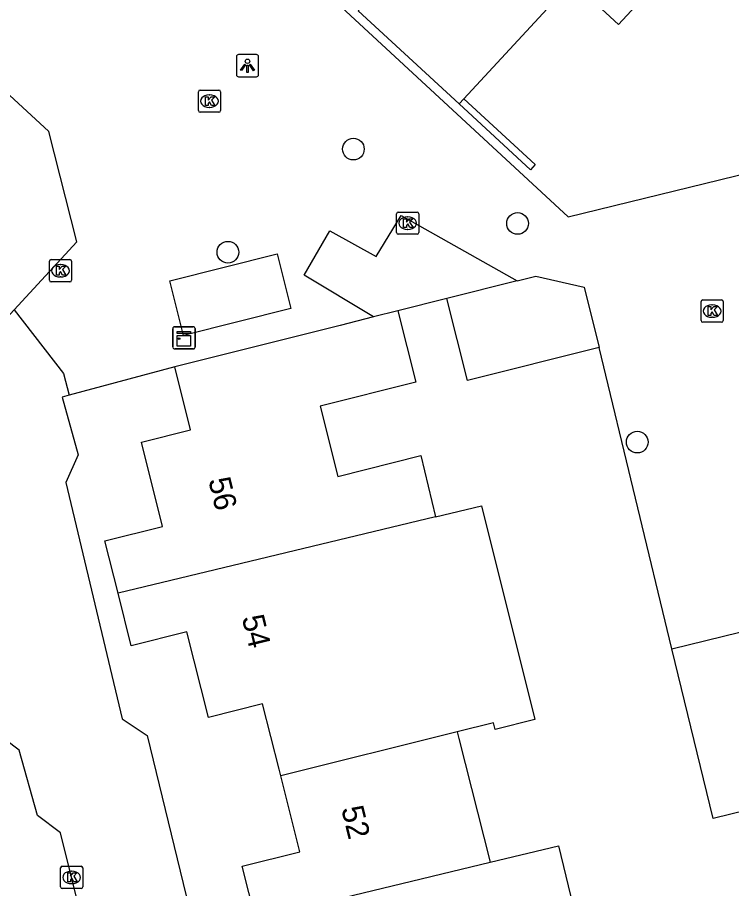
# Model space of a CAD drawing. Extents: x 158461 to 159795, y 387220 to 388672.
# Drawn here: x 159339.99 to 159372.18, y 388083.52 to 388122.78 of the extents above; entities that cross this region are included whole.
import ezdxf

# ---------------------------------------------------------------- set-up
doc = ezdxf.new("R2010")
doc.units = 0
for name, color, linetype in [('IMGEO_Boom', 7, 'Continuous'), ('IMGEO_Kast', 7, 'Continuous'), ('IMGEO_Kolk', 7, 'Continuous'), ('IMGEO_Lichtpunt', 7, 'Continuous'), ('IMGEO_Muur', 7, 'Continuous'), ('IMGEO_Pand', 7, 'Continuous'), ('IMGEO_Pand_nummerreeks', 7, 'Continuous'), ('IMGEO_Parkeervlak_open', 7, 'Continuous'), ('IMGEO_Rijbaan_lokaal_open', 7, 'Continuous'), ('IMGEO_Voetpad_open', 7, 'Continuous')]:
    doc.layers.add(name, color=color, linetype=linetype)

msp = doc.modelspace()

# ---------------------------------------------------------------- linework, layer by layer
at = {"layer": 'IMGEO_Boom'}
for centre in [(159355.134, 388116.844), (159362.535, 388113.492), (159349.483, 388112.197), (159367.929, 388103.639)]:
    msp.add_circle(centre, 0.489, dxfattribs=at)
at = {"layer": 'IMGEO_Kast'}
for p, q in [((159347.076, 388108.835), (159347.917, 388108.835)), ((159347.917, 388108.835), (159347.076, 388108.835)), ((159347.001, 388107.91), (159347.001, 388108.751)), ((159347.001, 388108.751), (159347.001, 388107.91)), ((159348.001, 388108.76), (159348.001, 388107.919)), ((159348.001, 388107.919), (159348.001, 388108.76)), ((159347.926, 388107.835), (159347.085, 388107.835)), ((159347.085, 388107.835), (159347.926, 388107.835))]:
    msp.add_line(p, q, dxfattribs=at)
for points in [[(159347.196, 388108.625), (159347.796, 388108.625), (159347.796, 388108.54), (159347.196, 388108.54), (159347.196, 388108.625)], [(159347.196, 388108.45), (159347.796, 388108.45), (159347.796, 388107.961), (159347.196, 388107.961), (159347.196, 388108.45)]]:
    msp.add_lwpolyline(points, dxfattribs=at)
msp.add_circle((159347.28, 388108.299), 0.0377, dxfattribs=at)
for centre, start, end in [((159347.079, 388108.757), 92.4484, 184.2845), ((159347.079, 388108.757), 92.4484, 184.2845), ((159347.923, 388108.757), 2.4484, 94.2845), ((159347.923, 388108.757), 2.4484, 94.2845), ((159347.079, 388107.913), 182.4484, 274.2845), ((159347.079, 388107.913), 182.4484, 274.2845), ((159347.923, 388107.913), 272.4484, 4.2845), ((159347.923, 388107.913), 272.4484, 4.2845)]:
    msp.add_arc(centre, 0.0779, start, end, dxfattribs=at)
at = {"layer": 'IMGEO_Kolk'}
for p, q in [((159348.148, 388118.579), (159348.148, 388119.431)), ((159348.223, 388119.505), (159349.075, 388119.505)), ((159349.149, 388119.431), (159349.149, 388118.579)), ((159348.636, 388119.285), (159348.661, 388119.285)), ((159348.659, 388118.725), (159348.634, 388118.725)), ((159349.075, 388118.505), (159348.223, 388118.505)), ((159357.079, 388113.08), (159357.079, 388113.932)), ((159357.154, 388114.006), (159358.006, 388114.006)), ((159358.08, 388113.932), (159358.08, 388113.08)), ((159357.567, 388113.786), (159357.592, 388113.786)), ((159357.59, 388113.226), (159357.565, 388113.226)), ((159358.006, 388113.006), (159357.154, 388113.006)), ((159341.435, 388110.936), (159341.435, 388111.788)), ((159341.51, 388111.862), (159342.362, 388111.862)), ((159341.923, 388111.642), (159341.948, 388111.642)), ((159342.436, 388111.788), (159342.436, 388110.936)), ((159342.362, 388110.862), (159341.51, 388110.862)), ((159341.946, 388111.082), (159341.921, 388111.082)), ((159370.878, 388110.044), (159371.73, 388110.044)), ((159370.803, 388109.118), (159370.803, 388109.97)), ((159371.291, 388109.824), (159371.316, 388109.824)), ((159371.804, 388109.97), (159371.804, 388109.118)), ((159371.314, 388109.264), (159371.289, 388109.264)), ((159371.73, 388109.044), (159370.878, 388109.044)), ((159342.014, 388084.522), (159342.866, 388084.522)), ((159341.939, 388083.596), (159341.939, 388084.448)), ((159342.427, 388084.302), (159342.452, 388084.302)), ((159342.94, 388084.448), (159342.94, 388083.596)), ((159342.45, 388083.742), (159342.425, 388083.742)), ((159342.866, 388083.522), (159342.014, 388083.522))]:
    msp.add_line(p, q, dxfattribs=at)
for points in [[(159348.148, 388118.579), (159348.148, 388119.431)], [(159348.223, 388119.505), (159349.075, 388119.505)], [(159349.149, 388119.431), (159349.149, 388118.579)], [(159348.469, 388119.205), (159348.592, 388119.205), (159348.592, 388119.054), (159348.722, 388119.205), (159348.886, 388119.205), (159348.74, 388119.054), (159348.893, 388118.805), (159348.741, 388118.805), (159348.656, 388118.969), (159348.592, 388118.902), (159348.592, 388118.805), (159348.469, 388118.805), (159348.469, 388119.205)], [(159349.075, 388118.505), (159348.223, 388118.505)], [(159357.079, 388113.08), (159357.079, 388113.932)], [(159357.154, 388114.006), (159358.006, 388114.006)], [(159358.08, 388113.932), (159358.08, 388113.08)], [(159357.4, 388113.706), (159357.523, 388113.706), (159357.523, 388113.555), (159357.653, 388113.706), (159357.817, 388113.706), (159357.671, 388113.555), (159357.824, 388113.306), (159357.672, 388113.306), (159357.587, 388113.47), (159357.523, 388113.403), (159357.523, 388113.306), (159357.4, 388113.306), (159357.4, 388113.706)], [(159358.006, 388113.006), (159357.154, 388113.006)], [(159341.435, 388110.936), (159341.435, 388111.788)], [(159341.51, 388111.862), (159342.362, 388111.862)], [(159342.436, 388111.788), (159342.436, 388110.936)], [(159341.756, 388111.562), (159341.879, 388111.562), (159341.879, 388111.411), (159342.009, 388111.562), (159342.173, 388111.562), (159342.027, 388111.411), (159342.18, 388111.162), (159342.028, 388111.162), (159341.943, 388111.326), (159341.879, 388111.259), (159341.879, 388111.162), (159341.756, 388111.162), (159341.756, 388111.562)], [(159342.362, 388110.862), (159341.51, 388110.862)], [(159370.878, 388110.044), (159371.73, 388110.044)], [(159370.803, 388109.118), (159370.803, 388109.97)], [(159371.124, 388109.744), (159371.247, 388109.744), (159371.247, 388109.593), (159371.377, 388109.744), (159371.541, 388109.744), (159371.395, 388109.593), (159371.548, 388109.344), (159371.396, 388109.344), (159371.311, 388109.508), (159371.247, 388109.441), (159371.247, 388109.344), (159371.124, 388109.344), (159371.124, 388109.744)], [(159371.804, 388109.97), (159371.804, 388109.118)], [(159371.73, 388109.044), (159370.878, 388109.044)], [(159342.014, 388084.522), (159342.866, 388084.522)], [(159341.939, 388083.596), (159341.939, 388084.448)], [(159342.26, 388084.222), (159342.383, 388084.222), (159342.383, 388084.071), (159342.513, 388084.222), (159342.677, 388084.222), (159342.531, 388084.071), (159342.684, 388083.822), (159342.532, 388083.822), (159342.447, 388083.986), (159342.383, 388083.919), (159342.383, 388083.822), (159342.26, 388083.822), (159342.26, 388084.222)], [(159342.94, 388084.448), (159342.94, 388083.596)], [(159342.866, 388083.522), (159342.014, 388083.522)]]:
    msp.add_lwpolyline(points, dxfattribs=at)
for centre, start, end in [((159348.225, 388119.429), 91.552, 178.448), ((159348.225, 388119.429), 91.552, 178.448), ((159349.073, 388119.429), 1.552, 88.448), ((159349.073, 388119.429), 1.552, 88.448), ((159348.225, 388118.581), 181.552, 268.448), ((159348.225, 388118.581), 181.552, 268.448), ((159349.073, 388118.581), 271.552, 358.448), ((159349.073, 388118.581), 271.552, 358.448), ((159357.156, 388113.93), 91.552, 178.448), ((159357.156, 388113.93), 91.552, 178.448), ((159358.004, 388113.93), 1.552, 88.448), ((159358.004, 388113.93), 1.552, 88.448), ((159357.156, 388113.082), 181.552, 268.448), ((159357.156, 388113.082), 181.552, 268.448), ((159358.004, 388113.082), 271.552, 358.448), ((159358.004, 388113.082), 271.552, 358.448), ((159341.512, 388111.786), 91.552, 178.448), ((159341.512, 388111.786), 91.552, 178.448), ((159342.36, 388111.786), 1.552, 88.448), ((159342.36, 388111.786), 1.552, 88.448), ((159341.512, 388110.938), 181.552, 268.448), ((159341.512, 388110.938), 181.552, 268.448), ((159342.36, 388110.938), 271.552, 358.448), ((159342.36, 388110.938), 271.552, 358.448), ((159370.88, 388109.968), 91.552, 178.448), ((159370.88, 388109.968), 91.552, 178.448), ((159371.728, 388109.968), 1.552, 88.448), ((159371.728, 388109.968), 1.552, 88.448), ((159370.88, 388109.12), 181.552, 268.448), ((159370.88, 388109.12), 181.552, 268.448), ((159371.728, 388109.12), 271.552, 358.448), ((159371.728, 388109.12), 271.552, 358.448), ((159342.016, 388084.446), 91.552, 178.448), ((159342.016, 388084.446), 91.552, 178.448), ((159342.864, 388084.446), 1.552, 88.448), ((159342.864, 388084.446), 1.552, 88.448), ((159342.016, 388083.598), 181.552, 268.448), ((159342.016, 388083.598), 181.552, 268.448), ((159342.864, 388083.598), 271.552, 358.448), ((159342.864, 388083.598), 271.552, 358.448)]:
    msp.add_arc(centre, 0.0765, start, end, dxfattribs=at)
for centre, major_axis, ratio, start_param, end_param in [((159348.635, 388119.005), (-0.387, 0.002), 0.722429, 4.712389, 7.853982), ((159348.66, 388119.005), (-0.39, 0.002), 0.717154, 1.570796, 4.712389), ((159357.566, 388113.506), (-0.387, 0.002), 0.722429, 4.712389, 7.853982), ((159357.591, 388113.506), (-0.39, 0.002), 0.717154, 1.570796, 4.712389), ((159341.922, 388111.362), (-0.387, 0.002), 0.722429, 4.712389, 7.853982), ((159341.947, 388111.362), (-0.39, 0.002), 0.717154, 1.570796, 4.712389), ((159371.29, 388109.544), (-0.387, 0.002), 0.722429, 4.712389, 7.853982), ((159371.315, 388109.544), (-0.39, 0.002), 0.717154, 1.570796, 4.712389), ((159342.426, 388084.022), (-0.387, 0.002), 0.722429, 4.712389, 7.853982), ((159342.451, 388084.022), (-0.39, 0.002), 0.717154, 1.570796, 4.712389)]:
    msp.add_ellipse(centre, major_axis=major_axis, ratio=ratio, start_param=start_param, end_param=end_param, dxfattribs=at)
at = {"layer": 'IMGEO_Lichtpunt'}
for p, q in [((159349.864, 388121.005), (159349.864, 388120.198)), ((159349.864, 388121.005), (159349.864, 388120.198)), ((159350.766, 388121.1), (159349.958, 388121.1)), ((159350.766, 388121.1), (159349.958, 388121.1)), ((159350.86, 388120.198), (159350.86, 388121.005)), ((159350.86, 388120.198), (159350.86, 388121.005)), ((159349.958, 388120.104), (159350.766, 388120.104)), ((159349.958, 388120.104), (159350.766, 388120.104))]:
    msp.add_line(p, q, dxfattribs=at)
for points in [[(159350.238, 388120.669), (159350.277, 388120.641), (159350.089, 388120.379), (159350.051, 388120.406), (159350.238, 388120.669)], [(159350.34, 388120.621), (159350.387, 388120.621), (159350.387, 388120.299), (159350.34, 388120.299), (159350.34, 388120.621)], [(159350.45, 388120.641), (159350.488, 388120.668), (159350.675, 388120.406), (159350.636, 388120.378), (159350.45, 388120.641)]]:
    msp.add_lwpolyline(points, dxfattribs=at)
msp.add_circle((159350.363, 388120.803), 0.0994, dxfattribs=at)
for centre, start, end in [((159349.958, 388121.005), 90, 180), ((159349.958, 388121.005), 90, 180), ((159350.766, 388121.005), 0, 90), ((159350.766, 388121.005), 0, 90), ((159349.958, 388120.198), 180, 270), ((159349.958, 388120.198), 180, 270), ((159350.766, 388120.198), 270, 0), ((159350.766, 388120.198), 270, 360)]:
    msp.add_arc(centre, 0.0946, start, end, dxfattribs=at)
at = {"layer": 'IMGEO_Muur'}
for points in [[(159360.119, 388119.107), (159363.329, 388116.147), (159363.115, 388115.915), (159359.906, 388118.876)], [(159369.488, 388094.327), (159366.219, 388107.907)]]:
    msp.add_lwpolyline(points, dxfattribs=at)
at = {"layer": 'IMGEO_Pand'}
for points in [[(159359.906, 388118.876), (159355.357, 388123.071), (159358.011, 388125.949), (159356.4, 388127.434), (159359.072, 388130.329), (159357.161, 388132.092), (159358.855, 388133.928)], [(159366.928, 388126.484), (159369.016, 388124.559), (159367.086, 388122.466), (159364.997, 388124.393), (159362.736, 388121.943), (159360.119, 388119.107)], [(159359.906, 388118.876), (159360.119, 388119.107)], [(159362.515, 388110.904), (159359.354, 388110.11)], [(159362.515, 388110.904), (159363.35, 388111.114), (159365.537, 388110.623), (159366.219, 388107.907)], [(159366.219, 388107.907), (159360.282, 388106.415), (159359.354, 388110.11)], [(159356.037, 388109.277), (159354.539, 388108.901), (159347.084, 388107.029)], [(159357.142, 388109.555), (159357.952, 388106.336), (159353.635, 388105.251), (159354.428, 388102.094), (159358.176, 388103.035), (159358.842, 388100.269)], [(159357.142, 388109.555), (159356.037, 388109.277)], [(159344.53, 388096.825), (159343.936, 388099.19), (159346.534, 388099.843), (159345.582, 388103.631), (159347.798, 388104.188), (159347.084, 388107.029)], [(159358.842, 388100.269), (159360.906, 388100.766), (159363.306, 388091.139), (159361.52, 388090.69), (159361.445, 388090.987), (159359.818, 388090.58)], [(159358.842, 388100.269), (159344.53, 388096.825)], [(159351.863, 388088.592), (159351.785, 388088.903), (159351.046, 388091.843), (159348.607, 388091.23), (159347.637, 388095.093), (159345.124, 388094.462), (159344.53, 388096.825)], [(159369.488, 388094.327), (159372.553, 388095.072)], [(159374.407, 388087.425), (159371.347, 388086.681), (159369.488, 388094.327)], [(159359.818, 388090.58), (159351.863, 388088.592)], [(159359.818, 388090.58), (159359.893, 388090.282), (159361.294, 388084.705)], [(159350.72, 388082.16), (159350.127, 388084.521), (159352.722, 388085.173), (159351.863, 388088.592)], [(159361.294, 388084.705), (159364.381, 388085.448), (159365.145, 388082.274), (159362.09, 388081.539), (159362.82, 388078.632)], [(159350.72, 388082.16), (159361.294, 388084.705)]]:
    msp.add_lwpolyline(points, dxfattribs=at)
at = {"layer": 'IMGEO_Parkeervlak_open'}
msp.add_lwpolyline([(159359.354, 388110.11), (159357.142, 388109.555)], dxfattribs=at)
at = {"layer": 'IMGEO_Rijbaan_lokaal_open'}
for points in [[(159358.868, 388008.139), (159354.817, 388025.287), (159357.112, 388027.891), (159355.93, 388032.829), (159353.593, 388034.191), (159349.847, 388049.403), (159351.279, 388051.798), (159349.71, 388058.475), (159348.502, 388059.296), (159346.464, 388067.58), (159345.245, 388068.301), (159342.811, 388078.516), (159343.503, 388079.734), (159341.941, 388086.03), (159340.893, 388086.811), (159340.078, 388089.76), (159338.82, 388090.69), (159336.712, 388099.015), (159337.503, 388100.123), (159336.172, 388105.61), (159339.847, 388109.601)], [(159339.847, 388109.601), (159342.072, 388106.724), (159342.334, 388105.749)], [(159342.334, 388105.749), (159342.017, 388105.664), (159342.725, 388103.063), (159342.174, 388101.815), (159344.717, 388091.172), (159345.835, 388090.411), (159352.336, 388063.736), (159353.414, 388063.005), (159362.387, 388026.236), (159360.825, 388023.911), (159364.284, 388009.432)]]:
    msp.add_lwpolyline(points, dxfattribs=at)
at = {"layer": 'IMGEO_Voetpad_open'}
for points in [[(159352.001, 388125.659), (159364.818, 388113.791), (159373.716, 388115.976)], [(159339.847, 388109.601), (159342.668, 388112.664), (159341.406, 388117.642), (159336.101, 388122.521)], [(159356.037, 388109.277), (159352.924, 388111.167), (159354.07, 388113.167), (159356.168, 388112.002), (159357.282, 388113.848), (159362.515, 388110.904)], [(159352.323, 388109.655), (159347.484, 388108.439), (159346.866, 388110.903), (159351.705, 388112.119), (159352.323, 388109.655)], [(159369.488, 388094.327), (159366.219, 388107.907)], [(159347.084, 388107.029), (159342.334, 388105.749)]]:
    msp.add_lwpolyline(points, dxfattribs=at)

# ---------------------------------------------------------------- texts
at = {"layer": 'IMGEO_Pand_nummerreeks'}
for s, rotation, p in [('56', 283.7086, (159348.591, 388101.931)), ('54', 283.7107, (159350.103, 388095.731)), ('52', 283.7279, (159354.583, 388087.124))]:
    msp.add_text(s, height=1, rotation=rotation, dxfattribs=at).set_placement(p)

doc.saveas('drawing.dxf')
